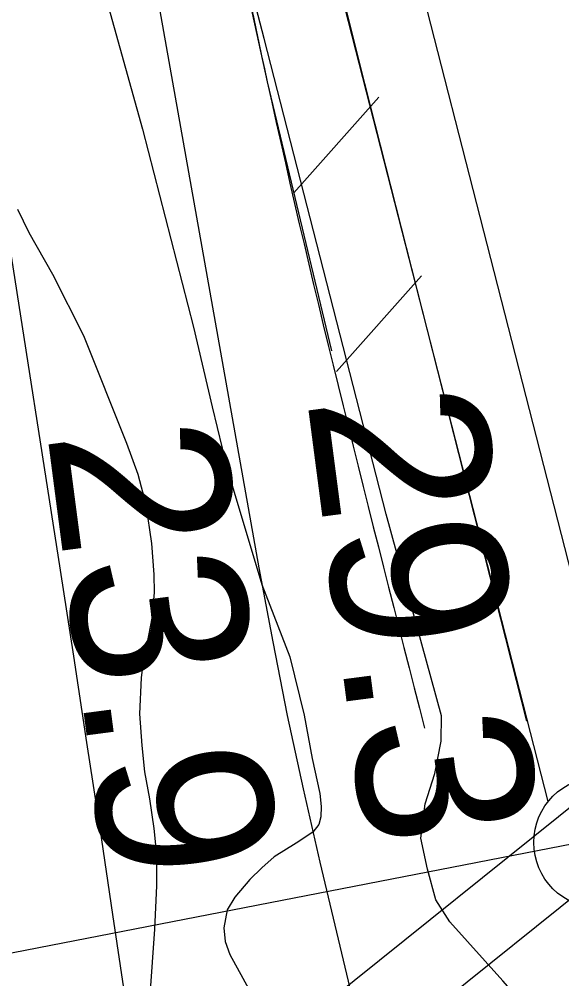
# Model space of a CAD drawing. Extents: x 3392644 to 3430565, y 576657 to 602123.
# Drawn here: x 3414661.6 to 3414868.7, y 584199.9 to 584565.8 of the extents above; entities that cross this region are included whole.
import ezdxf

# ---------------------------------------------------------------- set-up
doc = ezdxf.new("R2010")
doc.units = 0
for name, color, linetype in [('V-FLOD-BASE', 7, 'Continuous'), ('V-LEVE-TOET', 7, 'Continuous'), ('V-RIVR-EDGE', 7, 'Continuous'), ('V-RIVR-RANG', 7, 'Continuous'), ('V-RRAP-FSHR', 7, 'Continuous'), ('V-SITE-VEGE', 7, 'Continuous'), ('V-SURV-LINE', 7, 'Continuous'), ('V-TOPO-MAJR', 7, 'Continuous'), ('V-TOPO-MINR', 7, 'Continuous'), ('V-UTIL-LINE', 7, 'Continuous')]:
    doc.layers.add(name, color=color, linetype=linetype)

msp = doc.modelspace()

# ---------------------------------------------------------------- linework, layer by layer
at = {"layer": 'V-FLOD-BASE'}
msp.add_lwpolyline([(3414680.64, 584984.26), (3414719.57, 584835.4), (3414793.37, 584541.2), (3414855.14, 584298.2)], dxfattribs=at)
at = {"layer": 'V-LEVE-TOET'}
msp.add_lwpolyline([(3414914.01, 583950.56), (3414862.44, 584154.09), (3414860.03, 584170.66), (3414858.17, 584180.34), (3414853.56, 584190.77), (3414846.16, 584199.19), (3414825.97, 584221.64), (3414820.63, 584230.01), (3414817.43, 584241.79), (3414814.92, 584253.55), (3414816.57, 584266.59), (3414820.25, 584278.23), (3414822.57, 584290.57), (3414822.77, 584300.21), (3414801.64, 584377.09), (3414755.12, 584558.48), (3414703.44, 584756.5)], dxfattribs=at)
at = {"layer": 'V-RIVR-EDGE'}
msp.add_spline([(3415011.94, 582110.63), (3415011.25, 582113.67), (3415005.32, 582138.35), (3414994.86, 582182.43), (3414988.58, 582209.22), (3414983.35, 582231.44), (3414985.12, 582233.19), (3414986.19, 582238.83), (3414984.79, 582244.82), (3414980.24, 582254.7), (3414972.18, 582274.8), (3414966.59, 582294.55), (3414960.3, 582316.41), (3414955.45, 582346.73), (3414949.18, 582375.99), (3414950.95, 582383.04), (3414951.67, 582387.62), (3414950.97, 582391.14), (3414945.72, 582402.78), (3414945.03, 582408.42), (3414945.04, 582414.41), (3414949.28, 582417.22), (3414948.23, 582420.4), (3414946.12, 582423.22), (3414938.73, 582427.47), (3414936.98, 582430.64), (3414936.99, 582436.28), (3414937.02, 582447.2), (3414934.93, 582458.84), (3414931.08, 582468.71), (3414926.53, 582481.41), (3414920.24, 582500.45), (3414911.86, 582534.3), (3414906.27, 582553.7), (3414906.29, 582561.1), (3414906.31, 582567.09), (3414904.56, 582573.79), (3414896.86, 582596.71), (3414892.32, 582609.76), (3414889.88, 582622.45), (3414889.9, 582631.96), (3414892.05, 582644.64), (3414893.48, 582651.69), (3414893.49, 582658.74), (3414890.71, 582672.84), (3414886.53, 582692.93), (3414881.65, 582714.09), (3414881.66, 582717.61), (3414884.84, 582721.48), (3414885.2, 582726.06), (3414885.22, 582732.05), (3414882.41, 582736.64), (3414880.3, 582739.11), (3414878.91, 582744.4), (3414878.21, 582748.98), (3414879.99, 582755.32), (3414880.36, 582760.61), (3414876.9, 582787.39), (3414871.33, 582816.66), (3414863.33, 582856.85), (3414857.77, 582888.93), (3414846.96, 582935.11), (3414837.21, 582980.59), (3414823.94, 583029.25), (3414814.51, 583063.81), (3414804.71, 583090.26), (3414795.23, 583106.5), (3414789.62, 583117.08), (3414785.77, 583126.96), (3414784.03, 583135.42), (3414784.04, 583138.94), (3414782.28, 583140.71), (3414777, 583143.89), (3414774.54, 583148.13), (3414773.5, 583152.36), (3414769.65, 583164.7), (3414764.41, 583183.74), (3414756.71, 583203.14), (3414753.91, 583212.31), (3414751.14, 583230.29), (3414750.49, 583254.25), (3414752.66, 583274.68), (3414756.22, 583291.24), (3414759.05, 583296.52), (3414762.6, 583304.61), (3414762.97, 583313.77), (3414763, 583322.93), (3414759.15, 583333.51), (3414751.07, 583343.75), (3414748.26, 583350.1), (3414748.27, 583353.27), (3414745.82, 583358.57), (3414741.95, 583363.86), (3414741.61, 583366.33), (3414743.04, 583373.73), (3414742.35, 583381.83), (3414734.29, 583399.47), (3414725.87, 583414.29), (3414718.49, 583423.12), (3414711.1, 583426.66), (3414699.48, 583428.1), (3414691.38, 583433.4), (3414685.06, 583440.12), (3414679.79, 583448.94), (3414677.37, 583465.15), (3414677.39, 583475.02), (3414685.18, 583487.33), (3414688.37, 583497.9), (3414689.82, 583515.16), (3414691.27, 583528.19), (3414691.65, 583541.94), (3414694.16, 583557.08), (3414696.67, 583573.99), (3414700.9, 583576.8), (3414705.48, 583576.79), (3414712.53, 583576.77), (3414714.65, 583578.17), (3414715.71, 583581.69), (3414716.08, 583589.09), (3414715.07, 583606.71), (3414713.7, 583624.69), (3414709.53, 583645.14), (3414702.19, 583671.58), (3414689.95, 583708.26), (3414675.26, 583753.4), (3414668.97, 583773.15), (3414667.95, 583789.71), (3414665.86, 583797.47), (3414663.78, 583814.39), (3414662.06, 583831.31), (3414657.55, 583856.69), (3414652.01, 583896.52), (3414646.08, 583921.2), (3414638.07, 583960.69), (3414633.91, 583989.95), (3414631.51, 584016.73), (3414630.52, 584040.7), (3414627.38, 584055.51), (3414624.59, 584068.2), (3414615.13, 584089.36), (3414609.17, 584100.65), (3414604.63, 584118.64), (3414602.91, 584134.15), (3414602.94, 584148.24), (3414607.92, 584164.09), (3414607.59, 584174.66), (3414606.56, 584186.29), (3414603.08, 584202.15), (3414597.84, 584221.9), (3414587.01, 584259.28), (3414577.21, 584284.67), (3414563.19, 584316.07), (3414556.89, 584333.7), (3414552.7, 584347.81), (3414552.72, 584358.38), (3414554.86, 584366.48), (3414565.48, 584386.54), (3414574.33, 584406.25), (3414577.89, 584417.16), (3414577.2, 584425.27), (3414574.75, 584433.03), (3414570.55, 584441.85), (3414564.57, 584448.21), (3414550.49, 584454.23), (3414538.53, 584460.25), (3414527.27, 584467.33), (3414521.29, 584472.28), (3414516.02, 584479.69)], degree=3, dxfattribs=at)
at = {"layer": 'V-RRAP-FSHR'}
for p, q in [((3414766.4, 584499.53), (3414798.81, 584536.06)), ((3414782.65, 584431.44), (3414815.06, 584467.97))]:
    msp.add_line(p, q, dxfattribs=at)
msp.add_lwpolyline([(3414740.57, 584613.58), (3414756.28, 584541.94), (3414780.76, 584439.36)], dxfattribs=at)
msp.add_spline([(3414652.86, 584975.97), (3414687.53, 584857.05), (3414756.28, 584541.94), (3414816.3, 584295.47)], degree=3, dxfattribs=at)
at = {"layer": 'V-SITE-VEGE'}
for points in [[(3414691.34, 584586.04), (3414708.74, 584523.87), (3414728.2, 584448.36), (3414735.3, 584418), (3414740.97, 584394.31), (3414754.24, 584350.32), (3414764.91, 584322.71), (3414770.33, 584300.5), (3414773.41, 584283.91), (3414776.36, 584270.64), (3414776.84, 584265.65), (3414776.66, 584261.64), (3414775.92, 584258.72), (3414773.61, 584255.83), (3414767.36, 584251.66), (3414758.94, 584246.46), (3414754.25, 584242.25), (3414749.57, 584237.85), (3414743.85, 584231.02), (3414741.01, 584226.19), (3414739.7, 584219.38), (3414740.18, 584214.18), (3414742.03, 584209.25), (3414756.82, 584182.15)], [(3414711.59, 584193.74), (3414713.38, 584218.84), (3414714.11, 584235.35), (3414714.16, 584247.19), (3414713.19, 584257.19), (3414711.47, 584268.56), (3414709.63, 584278.87), (3414708.57, 584288.87), (3414707.65, 584300.92), (3414708.32, 584314.69), (3414709.37, 584322.89), (3414710.65, 584328.14), (3414712.31, 584337.49), (3414713.2, 584347.16), (3414713.14, 584354.1), (3414712.21, 584365.86), (3414710.08, 584380.67), (3414706.99, 584392.18), (3414702.74, 584404), (3414686.27, 584445.02), (3414674.44, 584468.45), (3414665.48, 584484.38), (3414661.16, 584493.17)]]:
    msp.add_lwpolyline(points, dxfattribs=at)
at = {"layer": 'V-SURV-LINE'}
for points in [[(3414760.7, 584789.88), (3414892.54, 584275)], [(3414863.47, 584267.56), (3414731.63, 584782.44)]]:
    msp.add_lwpolyline(points, dxfattribs=at)
msp.add_circle((3414882.96, 584251.93), 25, dxfattribs=at)
at = {"layer": 'V-TOPO-MAJR'}
msp.add_lwpolyline([(3414945.26, 583783.14), (3414898.3, 583856.6), (3414876.87, 583894.2), (3414858.09, 583932.92), (3414843.29, 583973.34), (3414831.16, 584014.88), (3414776.51, 584244.45), (3414770.13, 584272.36), (3414764.06, 584300.34), (3414758.48, 584328.42), (3414753.22, 584356.57), (3414662.13, 584868.61)], dxfattribs=at)
at = {"layer": 'V-TOPO-MINR'}
msp.add_lwpolyline([(3414858.42, 583263.27), (3414846.05, 583324.77), (3414833.81, 583386.3), (3414821.78, 583447.87), (3414809.87, 583509.47), (3414800.12, 583560.41), (3414793.4, 583596.59), (3414786.95, 583632.82), (3414780.91, 583669.11), (3414775.13, 583705.45), (3414769.59, 583741.83), (3414764.06, 583778.22), (3414758.58, 583814.61), (3414753.13, 583851), (3414697.4, 584224.41), (3414692.47, 584257.25), (3414687.5, 584290.08), (3414682.46, 584322.89), (3414677.38, 584355.7), (3414657.46, 584483.51), (3414643.44, 584572.83)], dxfattribs=at)
at = {"layer": 'V-UTIL-LINE'}
for p, q in [((3412297.94, 582200.06), (3415100.62, 584449.07)), ((3412328.89, 582189.74), (3415131.57, 584438.76))]:
    msp.add_line(p, q, dxfattribs=at)
msp.add_lwpolyline([(3412089.87, 582100), (3412530.99, 582457.84), (3414603.59, 584199.19), (3415068.56, 584289.48), (3415163.54, 584253.48), (3416142.94, 584475.33), (3415963.69, 585213.99)], dxfattribs=at)

# ---------------------------------------------------------------- texts
at = {"layer": 'V-RIVR-RANG'}
for s, p in [('29.3', (3414771.43, 584421.1)), ('23.9', (3414672.27, 584408.15))]:
    msp.add_text(s, height=67, rotation=277.4483, dxfattribs=at).set_placement(p)

doc.saveas('drawing.dxf')
